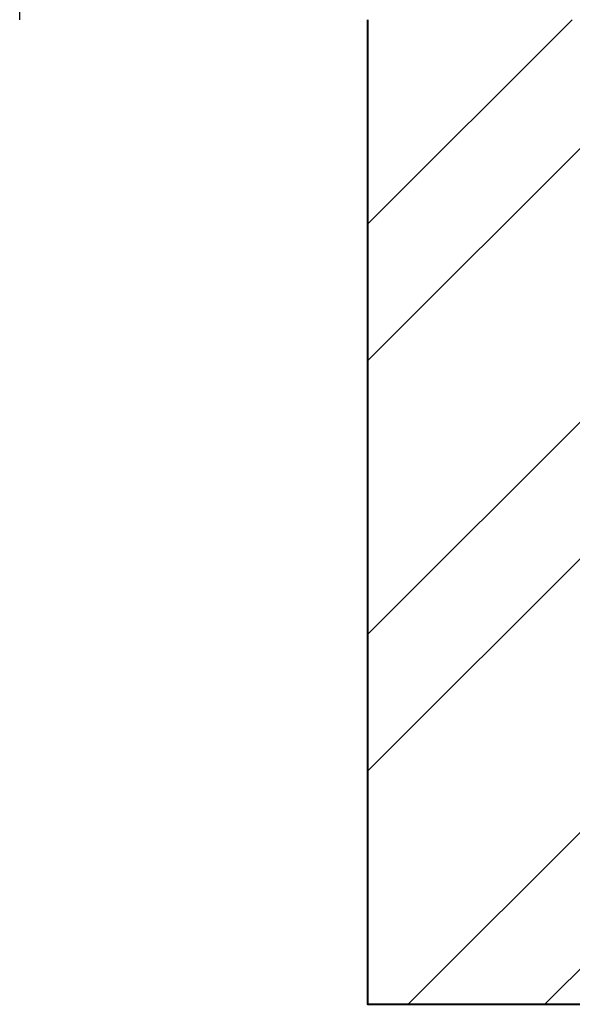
# Model space of a CAD drawing. Header units: metres. Extents: x -138 to 797, y -50 to 519.
# Tile 280 of 311: x 197.71 to 199.35, y 430.21 to 433.14. Entities that reach past the tile are written whole.
import ezdxf

# ---------------------------------------------------------------- set-up
doc = ezdxf.new("R2010")
doc.units = ezdxf.units.M
doc.header["$MEASUREMENT"] = 0
doc.linetypes.add('Wisdot2', pattern=[0.125, 0.0625, -0.0625])
for name, color, linetype, lineweight in [('B_DETAIL', 7, 'Continuous', 18), ('B_DETAIL_HIDDEN', 7, 'Wisdot2', 25), ('B_DETAIL_OBJ', 7, 'Continuous', 40)]:
    doc.layers.add(name, color=color, linetype=linetype, lineweight=lineweight)

# ---------------------------------------------------------------- blocks, each defined once
blk = doc.blocks.new('*U739')
at = {"layer": 'B_DETAIL'}
h = blk.add_hatch(dxfattribs=at)
h.set_pattern_fill('ANSI32', color=256, scale=2.30116)
h.set_pattern_definition([(45, (337.62965, 136.9638), (-0.610187, 0.610187), []), (45, (338.0364, 136.9638), (-0.610187, 0.610187), [])])
edge = h.paths.add_edge_path()
edge.add_line((313.4689, 166.3023), (311.5744, 166.3023))
edge.add_line((311.5744, 166.3023), (311.5744, 163.3743))
edge.add_line((311.5744, 163.3743), (313.4689, 163.3743))
edge.add_line((313.4689, 163.3743), (313.4686, 164.1077))
edge.add_arc((313.1553, 164.1074), 0.3133, 0.0543, 142.0592)
edge.add_line((312.9082, 164.3), (312.842, 164.1074))
edge.add_arc((312.5392, 164.2115), 0.3202, 161.0296, 341.0296, ccw=False)
edge.add_line((312.2363, 164.3156), (312.623, 165.4405))
edge.add_arc((312.9258, 165.3364), 0.3202, -7.1384, 161.0296, ccw=False)
edge.add_line((313.2436, 165.2966), (313.7426, 165.2966))
edge.add_line((313.7426, 165.2966), (313.8318, 165.3889))
edge.add_line((313.8318, 165.3889), (313.8318, 165.9363))
edge.add_line((313.8318, 165.9363), (313.4689, 166.3023))
at = {"layer": 'B_DETAIL_HIDDEN'}
blk.add_line((310.5397, 166.3023), (310.5397, 179.0543), dxfattribs=at)
at = {"layer": 'B_DETAIL_OBJ', "flags": 128}
blk.add_lwpolyline([(311.5744, 166.3023), (311.5744, 163.3743), (313.4689, 163.3743), (313.4686, 164.1074, 0.713683), (312.9082, 164.3)], format="xyb", dxfattribs=at)

msp = doc.modelspace()

# ---------------------------------------------------------------- block references
msp.add_blockref('*U739', (-112.8286, 266.8387))

doc.saveas('drawing.dxf')
